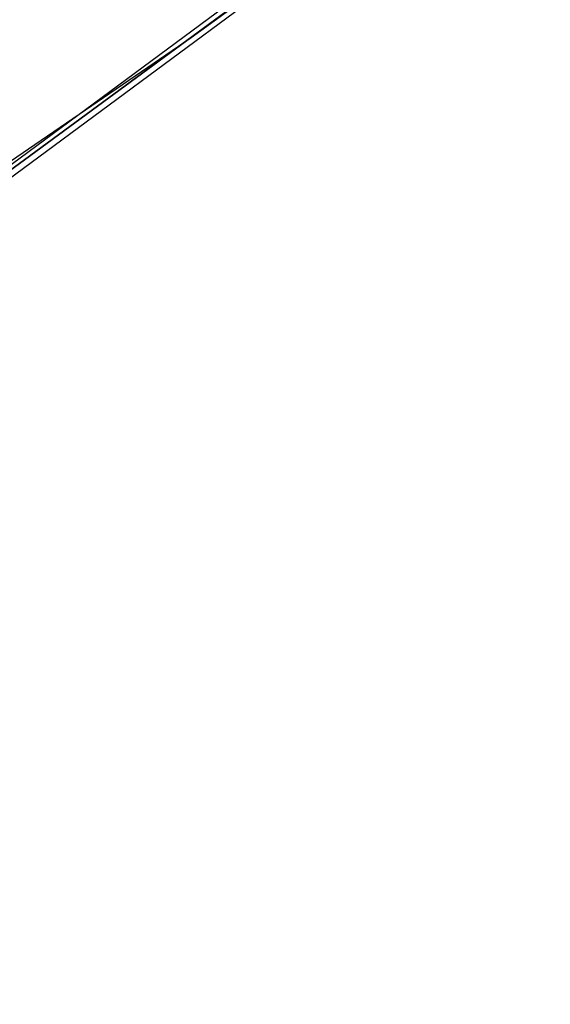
# Model space of a CAD drawing. Header units: feet. Extents: x -79 to 198, y -22 to 181.
# Tile 386 of 656: x 113.75 to 116.14, y 27.41 to 31.84. Entities that reach past the tile are written whole.
import ezdxf

# ---------------------------------------------------------------- set-up
doc = ezdxf.new("R2010")
doc.units = ezdxf.units.FT
doc.layers.add('A-LINEA', color=7, linetype='CONTINUOUS')

msp = doc.modelspace()

# ---------------------------------------------------------------- linework, layer by layer
at = {"layer": 'A-LINEA'}
for points in [[(103.4533, 25.1244), (105.36, 26.1111), (107.24, 27.1511), (109.1067, 28.2444), (110.9333, 29.3778), (112.7467, 30.5511), (114.52, 31.7644), (116.2667, 33.0311), (117.9733, 34.3244), (119.6533, 35.6711), (121.3067, 37.0578)], [(103.4533, 25.1244), (105.36, 26.1111), (107.24, 27.1511), (109.1067, 28.2444), (110.9333, 29.3778), (112.7467, 30.5511), (114.52, 31.7644), (116.2667, 33.0311), (117.9733, 34.3244), (119.6533, 35.6711), (121.3067, 37.0578)], [(116.64, 33.3378), (116.64, 33.3244), (113.4667, 30.9911), (113.4533, 31.0044), (116.6267, 33.3511), (116.64, 33.3511), (116.64, 33.3378)], [(116.64, 33.3378), (116.64, 33.3244), (113.4667, 30.9911), (113.4533, 31.0044), (116.6267, 33.3511), (116.64, 33.3511), (116.64, 33.3378)], [(116.6533, 33.3111), (113.48, 30.9644), (113.4667, 30.9778), (113.4667, 30.9911), (116.64, 33.3244), (116.6533, 33.3244), (116.6533, 33.3111)], [(116.6533, 33.3111), (113.48, 30.9644), (113.4667, 30.9778), (113.4667, 30.9911), (116.64, 33.3244), (116.6533, 33.3244), (116.6533, 33.3111)]]:
    msp.add_lwpolyline(points, dxfattribs=at)

doc.saveas('drawing.dxf')
